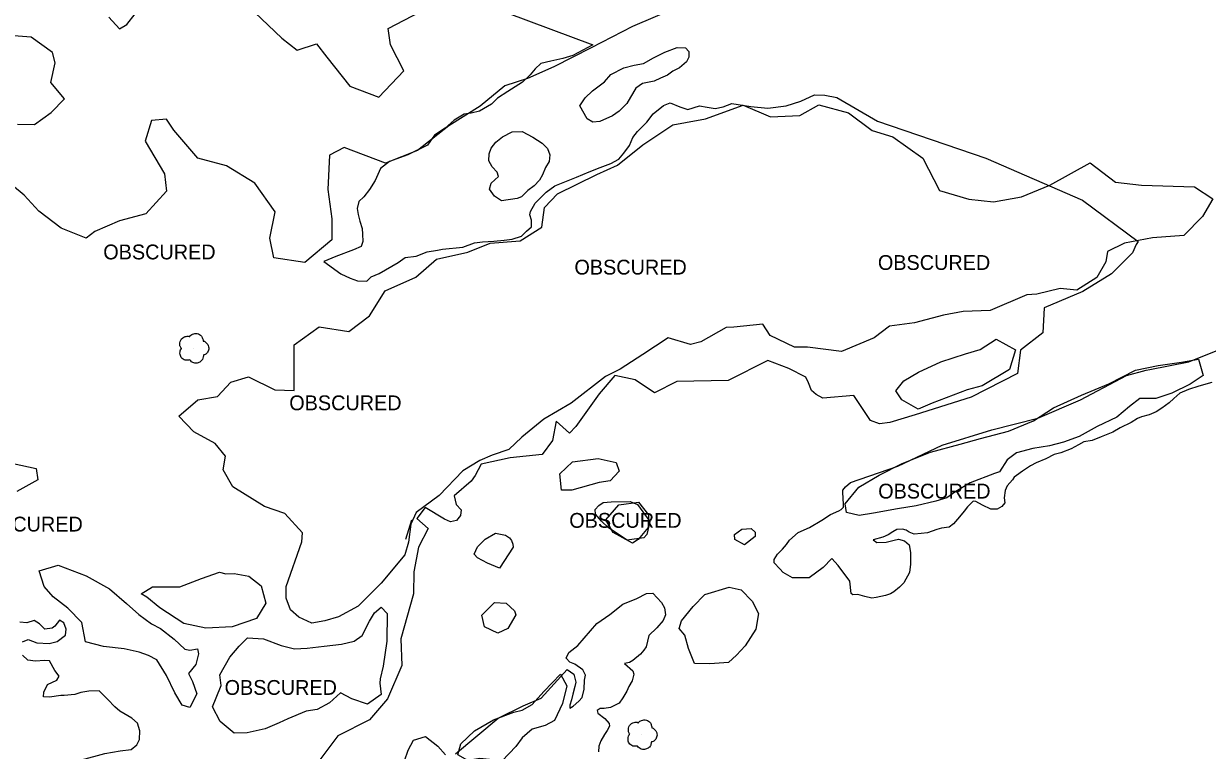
# Model space of a CAD drawing. Extents: x 368532 to 392481, y 10654822 to 10676899.
# Drawn here: x 370508.6 to 370907.9, y 10675276.4 to 10675521.5 of the extents above; entities that cross this region are included whole.
import ezdxf

# ---------------------------------------------------------------- set-up
doc = ezdxf.new("R2010")
doc.units = 0
for name, color, linetype in [('p_dtm obscured area', 7, 'Continuous'), ('p_veg tree', 7, 'Continuous'), ('p_veg woods', 7, 'Continuous')]:
    doc.layers.add(name, color=color, linetype=linetype)

msp = doc.modelspace()

# ---------------------------------------------------------------- linework, layer by layer
at = {"layer": 'p_dtm obscured area'}
for points in [[(370577.91, 10675560.19), (370700.64, 10675514.36), (370693.85, 10675510.71), (370690.56, 10675509.69), (370686.43, 10675508.79), (370683.08, 10675508.09), (370681.13, 10675506.21), (370679.49, 10675504.19), (370676.9, 10675501.75), (370672.01, 10675498.63), (370668.48, 10675496.4), (370666.43, 10675494.36), (370662.36, 10675491.97), (370659.58, 10675491.33), (370657.28, 10675491.02), (370653.85, 10675488.94), (370650.85, 10675486.23), (370647.22, 10675483.84), (370644.84, 10675480.48), (370638.18, 10675477.27), (370632.04, 10675475.04), (370628.98, 10675472.64), (370627.21, 10675468.59), (370625.3, 10675465.51), (370623.41, 10675463.05), (370621.74, 10675461.51), (370621.1, 10675459.1), (370621.42, 10675457.11), (370622.01, 10675454.9), (370622.81, 10675452.4), (370622.91, 10675450.52), (370622.99, 10675448.06), (370622.46, 10675446.37), (370619.89, 10675445.25), (370613.97, 10675442.93), (370609.85, 10675441.31), (370615.6, 10675437.15), (370618.75, 10675435.62), (370621.19, 10675434.7), (370624.36, 10675434.67), (370625.9, 10675436.09), (370628.59, 10675437.21), (370634.91, 10675440.97), (370637.36, 10675442.59), (370641.08, 10675443.1), (370644.72, 10675444.57), (370648.19, 10675445.14), (370649.96, 10675445.43), (370656.76, 10675446.13), (370660.68, 10675447.57), (370663.46, 10675447.9), (370667.27, 10675448.18), (370670.73, 10675448.43), (370673.38, 10675448.77), (370676.57, 10675449.81), (370678.24, 10675451.48), (370679.9, 10675453.02), (370679.9, 10675455.19), (370679.43, 10675456.96), (370679.55, 10675458.19), (370681.23, 10675460.99), (370682.93, 10675462.75), (370684.94, 10675464.63), (370687.78, 10675466.76), (370695.09, 10675469.74), (370699.4, 10675471.55), (370703.1, 10675472.97), (370706.74, 10675474.38), (370709.44, 10675475.75), (370711.11, 10675477.8), (370713.04, 10675480.41), (370714.16, 10675483.09), (370715.7, 10675485.08), (370718.87, 10675488.26), (370720.93, 10675491.06), (370724.5, 10675493.89), (370726.69, 10675494.76), (370729.93, 10675493.39), (370732.69, 10675492.52), (370736.57, 10675493.74), (370739.24, 10675493.29), (370741.87, 10675492.93), (370744.65, 10675493.45), (370747.56, 10675494.59), (370753.9, 10675493.6), (370759.67, 10675493), (370765.88, 10675493.8), (370770.85, 10675495.38), (370775.41, 10675497.51), (370778.84, 10675497.42), (370782.97, 10675496.59), (370796.67, 10675488.56), (370833.22, 10675476.13), (370865.8, 10675461.92), (370884.56, 10675448.04)], [(370884.56, 10675448.04), (370883.88, 10675447.04), (370882.7, 10675444.19), (370875.58, 10675437.06), (370865.9, 10675431.13), (370852.87, 10675425.68), (370852.4, 10675417.18), (370844.95, 10675411.36), (370843.84, 10675403.5), (370828.28, 10675395.46), (370809.39, 10675389.52), (370800.77, 10675386.95), (370797.32, 10675386.52), (370794.33, 10675387.61), (370788.69, 10675396.04), (370778.26, 10675395.2), (370775.98, 10675396.42), (370774.43, 10675397.78), (370773.41, 10675400.35), (370772.43, 10675402.25), (370766.8, 10675405.18), (370759.63, 10675407.9), (370746.34, 10675401.13), (370728.99, 10675400.8), (370721.44, 10675396.92), (370714.86, 10675401.4), (370708.01, 10675402.87), (370702.73, 10675396.64), (370694.93, 10675385.63), (370692.76, 10675383.42), (370688.23, 10675387.47), (370687.04, 10675380.86), (370683.56, 10675376.16), (370672.72, 10675375.08), (370663.01, 10675372.88), (370660.95, 10675369.14), (370659.57, 10675367.17), (370653.83, 10675362.2), (370654.57, 10675359.32), (370656.22, 10675357.49), (370656.04, 10675355.6), (370654.69, 10675353.95), (370652.64, 10675353.46), (370650.59, 10675354.38), (370644.03, 10675358.27), (370641.24, 10675354.57), (370645.09, 10675351.16), (370641.85, 10675344.94), (370640.27, 10675336.59), (370640.18, 10675329.13), (370635.91, 10675313.96), (370636.23, 10675305.04), (370631.41, 10675293.71), (370625.33, 10675286.7), (370614.56, 10675281.28), (370606.56, 10675270.44)], [(370909.44, 10675400.41), (370905.01, 10675399.21), (370901.56, 10675398.15), (370898.62, 10675396.89), (370896.65, 10675395.04), (370895.09, 10675393.61), (370892.54, 10675391.83), (370890.71, 10675390.51), (370888.29, 10675389.53), (370885.7, 10675388.87), (370884.42, 10675388.37), (370882.21, 10675386.96), (370878.58, 10675385.18), (370876, 10675383.69), (370872.12, 10675382.12), (370869.03, 10675380.95), (370866.28, 10675380.39), (370864.43, 10675379.42), (370862.02, 10675378.04), (370858.47, 10675376.71), (370856.31, 10675376.18), (370853.47, 10675374.7), (370850.22, 10675373.38), (370848.22, 10675372.3), (370845.53, 10675370.56), (370843.52, 10675369.13), (370842.78, 10675368.52), (370842.2, 10675367.61), (370840.37, 10675365.6), (370839.78, 10675363.98), (370839.35, 10675361.59), (370839.63, 10675359.83), (370838.66, 10675358.6), (370837.03, 10675357.72), (370834.9, 10675357.79), (370832.12, 10675359.06), (370829.86, 10675360.35), (370828.95, 10675360.47), (370826.98, 10675358.57), (370825.91, 10675357.04), (370824.38, 10675355.11), (370822.31, 10675352.82), (370820.8, 10675351.65), (370818.2, 10675351.27), (370816.66, 10675350.91), (370813.49, 10675349.8), (370811.41, 10675349.53), (370809.05, 10675349.3), (370807.35, 10675349.96), (370806.29, 10675350.62), (370805.06, 10675351.04), (370803.17, 10675350.87), (370801.82, 10675350.07), (370800.26, 10675349.06), (370798.45, 10675348.24), (370795.15, 10675347.36), (370796.39, 10675346.49), (370799.59, 10675346.62), (370802.24, 10675347.28), (370803.78, 10675347.56), (370805.73, 10675347.01), (370807.36, 10675345.67), (370807.81, 10675343.11), (370807.82, 10675339.23), (370807.44, 10675336.33), (370805.49, 10675332.93), (370804.11, 10675331.45), (370802.19, 10675329.84), (370801.02, 10675329.16), (370799.33, 10675328.58), (370796.21, 10675327.89), (370794.78, 10675327.77), (370792.36, 10675328.25), (370790.03, 10675328.96), (370788.36, 10675328.89), (370787.83, 10675329.32), (370787.32, 10675333.42), (370783.41, 10675338.73), (370781.26, 10675341.08), (370778.33, 10675338.07), (370773.57, 10675334.61), (370767.96, 10675334.55), (370764.81, 10675336.42), (370763.75, 10675337.57), (370761.77, 10675339.63), (370761.75, 10675340.79), (370762.96, 10675342.58), (370764.58, 10675344.26), (370765.93, 10675345.82), (370766.96, 10675347.28), (370769.92, 10675349.86), (370773.76, 10675351.59), (370777.91, 10675354.06), (370780.78, 10675355.91), (370783.6, 10675357.21), (370784.38, 10675357.65), (370785.14, 10675358.4), (370785.23, 10675359.71), (370785.12, 10675361.02), (370785.1, 10675361.81), (370784.93, 10675363.01), (370784.99, 10675364.11), (370785.83, 10675365.28), (370787.59, 10675366.75), (370803.49, 10675372.26), (370818.45, 10675379.33), (370835.25, 10675384.44), (370850.74, 10675388.41), (370865.18, 10675394.58), (370880.63, 10675402.81), (370887.35, 10675404.62), (370888.53, 10675404.9), (370901.69, 10675407.42), (370914.8, 10675412.68)], [(370654.34, 10675275.21), (370668.65, 10675287.22), (370677.14, 10675291.4), (370683.25, 10675293.95), (370691.93, 10675303.7), (370694.21, 10675302.12), (370694.86, 10675299.37), (370694.53, 10675297.9), (370693.9, 10675295.38), (370693.43, 10675293.4), (370692.91, 10675291.61), (370692.89, 10675290.65), (370694.05, 10675291.33), (370695.87, 10675292.99), (370697.05, 10675294.18), (370697.67, 10675296.98), (370697.87, 10675300.05), (370698.12, 10675301.71), (370697.26, 10675303.49), (370694.6, 10675305.4), (370692.84, 10675306.09), (370691.62, 10675307.47), (370692.51, 10675309.35), (370695.6, 10675311.77), (370701.97, 10675319.15), (370706.36, 10675322.21), (370710.74, 10675325.72), (370715.44, 10675327.64), (370718.75, 10675329.31), (370720.87, 10675329.35), (370723.75, 10675326.24), (370724.78, 10675324.5), (370725.19, 10675322.07), (370724.4, 10675320.2), (370722.18, 10675317.68), (370719.55, 10675315.17), (370718.57, 10675311.26), (370717.82, 10675310.13), (370716.73, 10675308.78), (370714.1, 10675306.64), (370713.04, 10675305.96), (370711.32, 10675305.67), (370714.17, 10675303.2), (370714.47, 10675302.13), (370713.88, 10675299.78), (370712.8, 10675297.88), (370712.05, 10675296.33), (370710.79, 10675294.11), (370709.48, 10675292.34), (370706.62, 10675290.86), (370704.45, 10675290.54), (370703.05, 10675290.52), (370702.07, 10675289.8), (370702.35, 10675288.96), (370704.63, 10675287.11), (370706.09, 10675285.43), (370706.3, 10675284.49), (370705.41, 10675283.13), (370704.53, 10675281.69), (370703.29, 10675279.55), (370702.71, 10675277.74), (370702.5, 10675275.83)], [(370508.18, 10675312.95), (370510.14, 10675313.73), (370513.11, 10675312.64), (370517.23, 10675312.41), (370519.94, 10675313.12), (370522.68, 10675315.28), (370523, 10675317.25), (370522.22, 10675319.34), (370520.66, 10675320.31), (370519.15, 10675318.29), (370518.23, 10675317.59), (370515.77, 10675317.31), (370514.01, 10675319.01), (370512.14, 10675320.17), (370509.71, 10675319.43), (370507.35, 10675319.57)], [(370527.92, 10675295.85), (370525.83, 10675295.25), (370522.33, 10675294.84), (370521.11, 10675294.89), (370517.32, 10675294.27), (370515.28, 10675294.4), (370515.43, 10675295.97), (370516.61, 10675298.59), (370519.78, 10675300.04), (370520.62, 10675301.35), (370519.14, 10675303.32), (370517.31, 10675306.56), (370515.68, 10675306.65), (370512.63, 10675306.49), (370510.05, 10675306.85), (370508.2, 10675308.45)], [(370507.92, 10675261.38), (370510.42, 10675262.5), (370513.99, 10675263.1), (370516.03, 10675262.84), (370520.98, 10675263.61), (370524.26, 10675265.97), (370524.93, 10675268.67), (370525.58, 10675271.58), (370528.12, 10675273.23), (370535.96, 10675275.36), (370541.16, 10675276.18), (370544.85, 10675276.72), (370546.82, 10675278.19), (370547.67, 10675280.07), (370547.82, 10675282.99), (370547.01, 10675285.55), (370545.16, 10675287.22), (370541.08, 10675289.58), (370539.37, 10675291.03), (370537.06, 10675293.49), (370534.06, 10675296.46), (370530.63, 10675296.37), (370527.92, 10675295.85)], [(370637.06, 10675272.84), (370638.32, 10675276.46), (370640.15, 10675279.86), (370644.17, 10675281), (370648.39, 10675277.78), (370650.93, 10675274.88)]]:
    msp.add_lwpolyline(points, dxfattribs=at)
for points in [[(370727.62, 10675505.46), (370725.84, 10675504.11), (370723.46, 10675503.11), (370721.34, 10675502.11), (370717.43, 10675501.3), (370715.14, 10675499.76), (370713.35, 10675496.74), (370712.06, 10675494.57), (370709.5, 10675491.97), (370707.24, 10675490.4), (370702.99, 10675488.53), (370700.66, 10675488.25), (370698.76, 10675489.39), (370696.29, 10675493.74), (370698.07, 10675496.44), (370700.47, 10675498.82), (370704.61, 10675501.83), (370706.66, 10675504.38), (370711.1, 10675506.56), (370714.61, 10675507.48), (370717.67, 10675508.02), (370721.04, 10675509.98), (370724.87, 10675511.89), (370729.11, 10675513.45), (370731.85, 10675513.31), (370732.99, 10675512.07), (370732.99, 10675510.15), (370732.27, 10675508.59), (370729.84, 10675506.55)], [(370682.62, 10675468.72), (370680.86, 10675466.83), (370678.75, 10675465.17), (370676.55, 10675463.1), (370675.06, 10675462.47), (370669.8, 10675461.77), (370667.43, 10675463.32), (370665.77, 10675465.62), (370666.38, 10675467.68), (370668.81, 10675469.97), (370668.33, 10675471.36), (370666.66, 10675473.21), (370665.6, 10675475.27), (370665.7, 10675477.54), (370666.3, 10675479.54), (370667.91, 10675481.58), (370670.17, 10675483.34), (370673.47, 10675484.98), (370676.83, 10675485.08), (370680.42, 10675483.22), (370683.53, 10675481.22), (370685.29, 10675479.34), (370686.1, 10675477.21), (370685.87, 10675475.02), (370684.64, 10675472.96), (370683.66, 10675470.53)], [(370712.18, 10675347.32), (370705.95, 10675351.42), (370703.53, 10675353.71), (370701.48, 10675356), (370701.38, 10675357.62), (370702.7, 10675359.02), (370704.12, 10675359.96), (370706.77, 10675360.17), (370713.25, 10675360.32), (370715.67, 10675359.34), (370719.87, 10675353.52), (370718.8, 10675349.17), (370717.88, 10675348.01)]]:
    msp.add_lwpolyline(points, close=True, dxfattribs=at)
at = {"layer": 'p_veg tree'}
for p, q in [((370565.96, 10675412.03), (370565.96, 10675412.03)), ((370717.19, 10675281.73), (370717.19, 10675281.73))]:
    msp.add_line(p, q, dxfattribs=at)
for points in [[(370564.7, 10675408.06), (370563.14, 10675407.99), (370561.81, 10675408.9), (370561.36, 10675410.33), (370561.43, 10675411.18), (370561.75, 10675411.81), (370561.84, 10675411.93), (370561.78, 10675412.02), (370561.36, 10675412.88), (370561.61, 10675414.79), (370563.14, 10675415.94), (370564.44, 10675415.92), (370564.58, 10675415.88), (370564.65, 10675415.98), (370565.59, 10675416.76), (370567.19, 10675416.97), (370568.6, 10675416.07), (370569.07, 10675415.08), (370569.15, 10675414.54), (370569.14, 10675414.43), (370569.25, 10675414.44), (370569.86, 10675414.16), (370570.74, 10675413.24), (370571.05, 10675411.7), (370570.48, 10675410.43), (370569.55, 10675409.76), (370569.3, 10675409.69), (370569.25, 10675409.63), (370569.25, 10675409.57), (370569.21, 10675409.12), (370568.92, 10675408.19), (370568.02, 10675407.37), (370566.82, 10675406.99), (370565.29, 10675407.47), (370564.67, 10675408.06)], [(370715.72, 10675277.84), (370714.16, 10675277.85), (370712.88, 10675278.83), (370712.51, 10675280.29), (370712.62, 10675281.13), (370712.97, 10675281.74), (370713.07, 10675281.85), (370713.01, 10675281.95), (370712.64, 10675282.83), (370712.99, 10675284.73), (370714.58, 10675285.79), (370715.88, 10675285.71), (370716.02, 10675285.66), (370716.09, 10675285.75), (370717.07, 10675286.48), (370718.68, 10675286.6), (370720.04, 10675285.63), (370720.45, 10675284.62), (370720.51, 10675284.07), (370720.49, 10675283.96), (370720.6, 10675283.97), (370721.2, 10675283.66), (370722.03, 10675282.69), (370722.25, 10675281.13), (370721.61, 10675279.9), (370720.66, 10675279.28), (370720.4, 10675279.22), (370720.35, 10675279.17), (370720.34, 10675279.11), (370720.28, 10675278.66), (370719.95, 10675277.74), (370719, 10675276.98), (370717.78, 10675276.66), (370716.28, 10675277.21), (370715.7, 10675277.84)]]:
    msp.add_spline(points, degree=3, dxfattribs=at)
at = {"layer": 'p_veg woods'}
for points in [[(370730.09, 10675527.41), (370714.06, 10675520.58), (370700.1, 10675513.33), (370687.42, 10675506.91), (370678.57, 10675503.04), (370670.98, 10675500.5), (370662.58, 10675493.71), (370652.02, 10675487.08), (370641.53, 10675478.69), (370630.65, 10675474.47), (370616.77, 10675479.76), (370611.79, 10675477.09), (370611.26, 10675465.55), (370612.53, 10675455.69), (370612.62, 10675448.56), (370603.47, 10675440.99), (370592.98, 10675442.52), (370591.66, 10675449.15), (370593.43, 10675458.02), (370586.57, 10675467.74), (370577.04, 10675473.54), (370567.4, 10675476.12), (370559.28, 10675485.54), (370556.79, 10675489.25), (370551.7, 10675488.84), (370549.64, 10675481.89), (370556.12, 10675470.82), (370556.81, 10675465.02), (370549.8, 10675457.39), (370540.98, 10675454.99), (370532.67, 10675451.35), (370529.72, 10675449.13), (370521.23, 10675452.54), (370513.7, 10675458.25), (370508.74, 10675463.68), (370501.59, 10675469.65)], [(370537.38, 10675523.74), (370540.96, 10675519.8), (370543.42, 10675521.2), (370546.21, 10675524.76)], [(370584.26, 10675527.51), (370595.7, 10675516.63), (370600.89, 10675512.57), (370607.41, 10675514.72), (370610.92, 10675510.2), (370618.62, 10675500.37), (370628.42, 10675496.74), (370636.92, 10675505.58), (370632.34, 10675514.32), (370631.58, 10675519.88), (370642.43, 10675525.51)], [(370506.51, 10675487.57), (370512.26, 10675487.47), (370517.91, 10675491.48), (370522.37, 10675496.19), (370517.74, 10675501.64), (370519.2, 10675508.26), (370518.35, 10675511.77), (370511.1, 10675516.94), (370503.83, 10675517.54)], [(370505.09, 10675373.16), (370512.84, 10675371.47), (370513.37, 10675367.65), (370506.31, 10675363.71)], [(370639.47, 10675354.08), (370637.47, 10675347.5)]]:
    msp.add_lwpolyline(points, dxfattribs=at)
for points in [[(370745.66, 10675418.97), (370737.04, 10675414.21), (370733.53, 10675413.3), (370726.05, 10675415.55), (370717.49, 10675409.94), (370709.8, 10675404.99), (370704.88, 10675402.43), (370693.3, 10675393.44), (370684.05, 10675388.08), (370676.69, 10675382.07), (370672.27, 10675377.86), (370666.69, 10675375.93), (370662.49, 10675374.12), (370656.82, 10675370.72), (370648.74, 10675362.34), (370641.07, 10675356.6), (370639.24, 10675352.64), (370638.49, 10675346.6), (370637.18, 10675342.34), (370629.26, 10675332.73), (370621.43, 10675324.99), (370614.85, 10675321.4), (370610.19, 10675320.02), (370605.89, 10675319.27), (370601.4, 10675321.34), (370598.6, 10675323.83), (370597.14, 10675327.73), (370597.17, 10675331.63), (370602.51, 10675346.67), (370602.74, 10675349.72), (370596.72, 10675356.25), (370589.86, 10675358.69), (370579.22, 10675365.28), (370575.97, 10675370.97), (370576.7, 10675375.6), (370573.25, 10675379.83), (370566.03, 10675383.77), (370560.93, 10675389.12), (370567.42, 10675394.58), (370573.96, 10675395.7), (370578.51, 10675400.62), (370584.48, 10675402.39), (370593.3, 10675397.98), (370599.84, 10675397.78), (370599.82, 10675404.98), (370599.93, 10675413.17), (370608.29, 10675419.28), (370618.36, 10675417.7), (370625.24, 10675422.89), (370630.61, 10675431.38), (370640.88, 10675436.04), (370647.89, 10675442.06), (370658.5, 10675444.4), (370665.98, 10675447.48), (370676.13, 10675448.21), (370683.43, 10675452.84), (370684.31, 10675459.46), (370688.68, 10675464.09), (370701.97, 10675470.58), (370708.9, 10675473.75), (370717.54, 10675480.59), (370727.61, 10675487.32), (370731.85, 10675488.19), (370738.66, 10675489.39), (370751.31, 10675494.05), (370760.6, 10675490.04), (370770.42, 10675490.52), (370776.83, 10675494.17), (370786.88, 10675491.47), (370794.83, 10675485.46), (370801.84, 10675483.34), (370811.93, 10675476.12), (370817.62, 10675465.21), (370827.49, 10675462.34), (370835.82, 10675461.37), (370845.24, 10675463.03), (370854.77, 10675467.04), (370868.41, 10675474.56), (370876.99, 10675468.06), (370885.72, 10675466.97), (370903.57, 10675466.49), (370909.78, 10675462.45), (370906.27, 10675456.46), (370899.97, 10675450.02), (370889.44, 10675449.26), (370880.01, 10675447.43), (370874.3, 10675444.68), (370873.68, 10675441.13), (370870.62, 10675435.93), (370863.94, 10675431.61), (370858.28, 10675432.15), (370850.46, 10675430.2), (370847.08, 10675430.05), (370834.63, 10675424.71), (370825.52, 10675424.4), (370818.92, 10675423.22), (370809.12, 10675420.57), (370800.76, 10675419.43), (370795.59, 10675415.58), (370784.47, 10675410.95), (370773.04, 10675412.33), (370768.69, 10675412.4), (370760.42, 10675416.3), (370757.99, 10675420.08), (370748.22, 10675419.07)], [(370815.09, 10675393.44), (370810.37, 10675391.51), (370804.89, 10675394.59), (370802.8, 10675397.7), (370805.53, 10675401), (370810.46, 10675403.94), (370818, 10675407.42), (370826.39, 10675410.15), (370831.31, 10675411.55), (370836.71, 10675415.04), (370843.25, 10675411.53), (370841.19, 10675404.85), (370831.99, 10675399.39), (370826.96, 10675397.96)], [(370906.58, 10675402.83), (370902.18, 10675399.91), (370895.92, 10675396.87), (370890.57, 10675395.1), (370885.11, 10675395.1), (370881.71, 10675392.38), (370877.37, 10675388.77), (370870.8, 10675385.59), (370864.72, 10675382.26), (370859.42, 10675380.35), (370854.64, 10675379.09), (370849.03, 10675378.2), (370843.58, 10675376.69), (370840.37, 10675374.43), (370837.87, 10675370.31), (370836.08, 10675369.73), (370827.97, 10675366.66), (370823.07, 10675363.65), (370820.09, 10675361.61), (370816.32, 10675360.47), (370809.65, 10675358.85), (370803.36, 10675357.82), (370795.28, 10675356.44), (370790.43, 10675355.58), (370786.16, 10675356.63), (370785.73, 10675359.48), (370790.34, 10675365.13), (370797.27, 10675369.25), (370805.02, 10675373.19), (370814.53, 10675376.93), (370824.5, 10675379.7), (370831.45, 10675381.53), (370840.85, 10675384.09), (370849.25, 10675387.54), (370856.02, 10675391.95), (370865.47, 10675396.18), (370874.67, 10675400.01), (370883.68, 10675404.57), (370891.37, 10675406.22), (370899.18, 10675407.3), (370904.95, 10675408.38)], [(370693.56, 10675364.15), (370690.06, 10675364.18), (370689.45, 10675369.62), (370693.78, 10675373.72), (370702.44, 10675374.85), (370708.46, 10675373.51), (370709.55, 10675370.56), (370706.46, 10675367.33), (370702.74, 10675366.71)], [(370707.46, 10675349.88), (370705.01, 10675354.18), (370709.38, 10675359.15), (370716.03, 10675360.15), (370719.46, 10675355.84), (370719.34, 10675351.56), (370715.92, 10675347.51), (370714.03, 10675346.26)], [(370669.11, 10675337.83), (370665.04, 10675339.53), (370661.7, 10675341.33), (370660.65, 10675342.52), (370661.68, 10675345), (370664.34, 10675347.62), (370667.83, 10675349.6), (370671.13, 10675348.99), (370672.57, 10675348.03), (370673.15, 10675347.19), (370673.64, 10675345.89), (370673.74, 10675344.95)], [(370751.81, 10675345.75), (370748.53, 10675347.52), (370748.47, 10675349.15), (370750.91, 10675350.99), (370754.05, 10675351.26), (370755.35, 10675350.01), (370755.4, 10675348.52)], [(370567.28, 10675310.6), (370567.58, 10675308.96), (370566.67, 10675305.38), (370564.23, 10675302.31), (370565.54, 10675299.56), (370567.08, 10675295.41), (370564.64, 10675290.84), (370562.11, 10675291.67), (370559.6, 10675295.83), (370556.76, 10675301.58), (370553.6, 10675306.89), (370550.73, 10675308.42), (370547.63, 10675309.47), (370542.49, 10675310.61), (370535.56, 10675311.42), (370529.47, 10675313), (370528.21, 10675319.49), (370523.55, 10675324.29), (370518.55, 10675328.22), (370515.5, 10675331.7), (370513.86, 10675336.96), (370520.28, 10675338.84), (370529.75, 10675335.25), (370537.56, 10675330.91), (370543.28, 10675325.92), (370547.51, 10675322.25), (370551.73, 10675319.08), (370554.78, 10675317.52), (370559.44, 10675313.86), (370562.97, 10675310.53), (370564.63, 10675310.13)], [(370576.8, 10675335.88), (370579.58, 10675336), (370584.61, 10675335.1), (370588.79, 10675331.89), (370590.3, 10675326.03), (370587.12, 10675320.88), (370578.93, 10675318.1), (370570.04, 10675317.58), (370562.64, 10675319.21), (370554.55, 10675324.48), (370550.22, 10675328.04), (370548.25, 10675329.16), (370552.03, 10675331.58), (370561.36, 10675331.52), (370568.67, 10675334.31), (370574.71, 10675336.51)], [(370740.12, 10675305.54), (370734.9, 10675305.68), (370732.94, 10675310.7), (370731.63, 10675315.22), (370729.75, 10675317.53), (370730.58, 10675320.07), (370734.5, 10675324.91), (370738.42, 10675328.9), (370746.62, 10675331.46), (370750.66, 10675330.51), (370754.34, 10675326.66), (370756.51, 10675322.52), (370755.64, 10675317.29), (370752.02, 10675311.67), (370749.09, 10675308.53), (370746.35, 10675306.07)], [(370597.7, 10675287.03), (370594.81, 10675285.61), (370590.08, 10675283.64), (370584.02, 10675282.32), (370579.6, 10675282.14), (370574.95, 10675286.13), (370572.29, 10675291.07), (370573.57, 10675294.09), (370575.2, 10675298.26), (370574.76, 10675301.8), (370578.15, 10675307.86), (370581.32, 10675311.54), (370584.17, 10675314.37), (370589.55, 10675313.95), (370595.48, 10675311.78), (370599.94, 10675310.6), (370604.24, 10675310.85), (370609.98, 10675311.58), (370615.87, 10675312.25), (370620.16, 10675313.26), (370622.85, 10675315.14), (370625.25, 10675319.96), (370626.99, 10675322.79), (370629.23, 10675324.7), (370631.29, 10675322.57), (370631.08, 10675313.22), (370629.88, 10675304.73), (370628.85, 10675300.51), (370628.81, 10675299.06), (370629.17, 10675295.24), (370624.58, 10675291.96), (370619.37, 10675293.71), (370615.49, 10675295.74), (370611.74, 10675292.44), (370607.58, 10675290.12), (370603.88, 10675289.65)], [(370671.97, 10675317.46), (370668.53, 10675315.95), (370664.08, 10675318.06), (370663.19, 10675321.94), (370667.46, 10675326.25), (370671.36, 10675326.06), (370674.18, 10675323.43), (370674.67, 10675322.09)], [(370670.09, 10675272.83), (370662.47, 10675273.65), (370658.42, 10675272.99), (370655.12, 10675274.9), (370656.05, 10675278.63), (370660.69, 10675282.91), (370667.15, 10675286.71), (370674, 10675289.27), (370676.76, 10675289.93), (370680.15, 10675291.9), (370684.14, 10675296.19), (370689.72, 10675302.04), (370691.88, 10675298.18), (370690.36, 10675292.2), (370687.74, 10675286.42), (370684.59, 10675284.8), (370680.11, 10675283.5), (370676.83, 10675280.62), (370674.64, 10675277.67)]]:
    msp.add_lwpolyline(points, close=True, dxfattribs=at)

# ---------------------------------------------------------------- texts
at = {"layer": 'p_dtm obscured area'}
for p in [(370533.62, 10675441.99), (370692.56, 10675436.87), (370794.94, 10675438.43), (370596.36, 10675391.1), (370795.04, 10675361.32), (370690.82, 10675351.45), (370488.81, 10675350.2), (370574.55, 10675295.1)]:
    msp.add_text(' OBSCURED', height=5, dxfattribs=at).set_placement(p)

doc.saveas('drawing.dxf')
